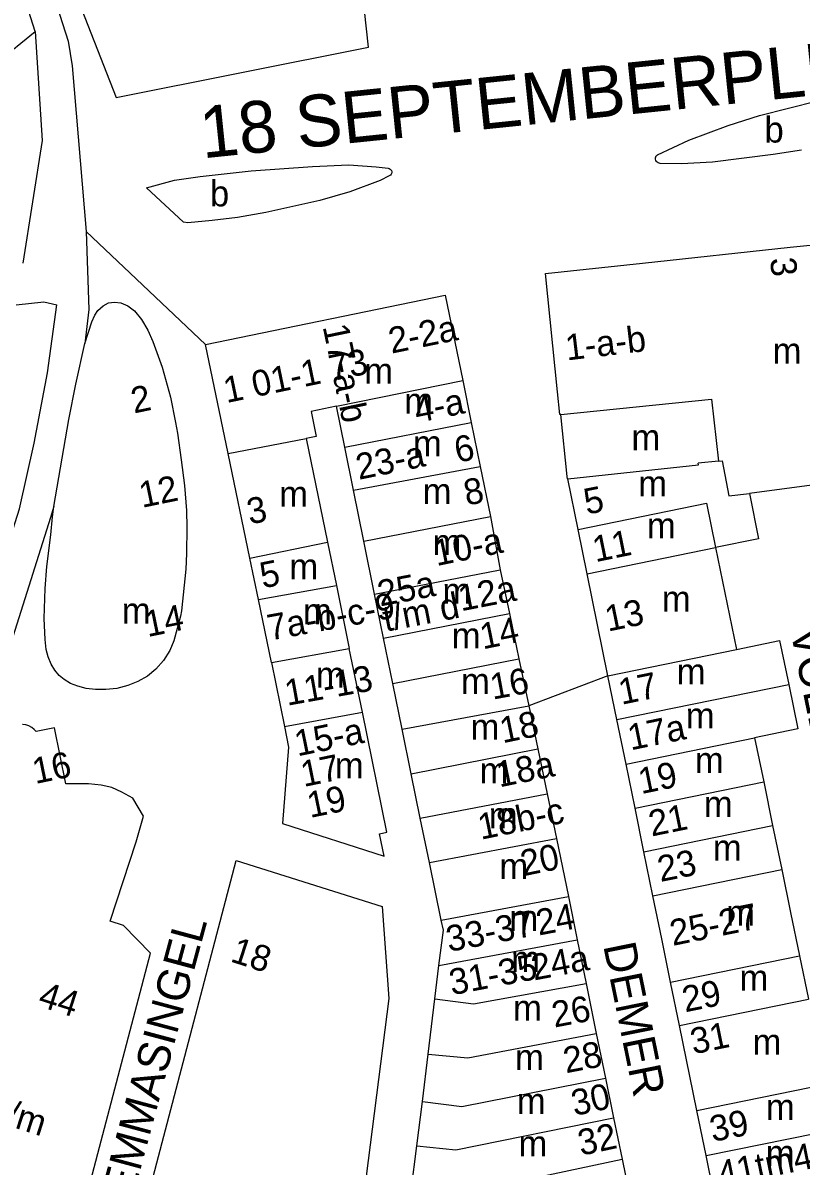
# Model space of a CAD drawing. Extents: x 160673 to 161924, y 382258 to 384145.
# Drawn here: x 161158.4 to 161278.7, y 383421.3 to 383598.1 of the extents above; entities that cross this region are included whole.
import ezdxf

# ---------------------------------------------------------------- set-up
doc = ezdxf.new("R2010")
doc.units = 0
for name, color, linetype in [('BLT_Basislijn', 7, 'Continuous'), ('BLT_Bebouwing', 7, 'Continuous'), ('BLT_Centroide', 7, 'Continuous'), ('BLT_Huisnummer', 7, 'Continuous'), ('BLT_Huisnummer_ tussenligend', 7, 'Continuous'), ('BLT_Huisnummer_reeks', 7, 'Continuous'), ('BLT_Onderverdeling_panden', 7, 'Continuous'), ('BLT_Straatnaam', 7, 'Continuous'), ('BLT_Straatnaam_hoofdweg', 7, 'Continuous'), ('BLT_Vlakafsluiter', 7, 'Continuous')]:
    doc.layers.add(name, color=color, linetype=linetype)

msp = doc.modelspace()

# ---------------------------------------------------------------- linework, layer by layer
at = {"layer": 'BLT_Basislijn'}
for p, q in [((161160.97, 383609.17), (161165.4, 383595.25)), ((161165.4, 383595.25), (161166.05, 383591.43)), ((161166.05, 383591.43), (161168.19, 383565.86))]:
    msp.add_line(p, q, dxfattribs=at)
for points in [[(161160.33, 383596.78), (161156.92, 383607.55), (161144.45, 383639.15), (161128.22, 383682.46)], [(161160.33, 383596.78), (161161.4, 383579.92), (161158.39, 383560.94)], [(161168.19, 383565.86), (161168.62, 383553.8), (161168, 383548.5)], [(161138.89, 383463.65), (161146.04, 383485.72), (161157.87, 383522.94), (161160.17, 383533.09), (161162.21, 383543.99), (161163.67, 383554.49)], [(161157.39, 383554.48), (161161.66, 383554.98), (161163.67, 383554.49)], [(161163.18, 383523.33), (161162.7, 383521.62), (161151.6, 383486.7)]]:
    msp.add_lwpolyline(points, dxfattribs=at)
at = {"layer": 'BLT_Bebouwing'}
for p, q in [((161276.97, 383563.41), (161284.26, 383564.17)), ((161226.39, 383542.79), (161227.71, 383536.3)), ((161208.15, 383532.47), (161206.86, 383538.82)), ((161227.71, 383536.3), (161229.09, 383529.53)), ((161202.21, 383533.82), (161205.49, 383517.79)), ((161193.48, 383515.33), (161190.12, 383531.51)), ((161209.49, 383525.84), (161208.15, 383532.47)), ((161229.09, 383529.53), (161230.67, 383521.8)), ((161244.23, 383519.76), (161242.63, 383527.6)), ((161211.08, 383517.98), (161209.49, 383525.84)), ((161284.87, 383527.21), (161270.68, 383525.31)), ((161230.67, 383521.8), (161232.17, 383513.55)), ((161245.62, 383512.91), (161244.23, 383519.76)), ((161205.49, 383517.79), (161206.86, 383511.12)), ((161212.74, 383509.78), (161211.08, 383517.98)), ((161265.46, 383516.97), (161268.69, 383501.22)), ((161194.82, 383508.92), (161193.48, 383515.33)), ((161232.17, 383513.55), (161233.59, 383506.78)), ((161206.86, 383511.12), (161208.86, 383501.36)), ((161214.12, 383502.98), (161212.74, 383509.78)), ((161233.59, 383506.78), (161235.06, 383499.79)), ((161210.87, 383491.55), (161208.86, 383501.36)), ((161196.81, 383499.2), (161198.85, 383489.32)), ((161217.02, 383488.88), (161215.57, 383495.94)), ((161250.21, 383490.39), (161248.83, 383497.16)), ((161236.59, 383492.51), (161237.98, 383485.85)), ((161218.43, 383481.99), (161217.02, 383488.88)), ((161251.62, 383483.51), (161250.21, 383490.39)), ((161271.49, 383487.58), (161272.89, 383480.76)), ((161237.98, 383485.85), (161239.44, 383478.91)), ((161253.01, 383476.69), (161251.62, 383483.51)), ((161219.83, 383475.16), (161218.43, 383481.99)), ((161272.89, 383480.76), (161274.27, 383474.02)), ((161239.44, 383478.91), (161240.87, 383472)), ((161254.39, 383469.95), (161253.01, 383476.69)), ((161221.26, 383468.28), (161219.83, 383475.16)), ((161198.52, 383474.3), (161214.26, 383469.24)), ((161274.27, 383474.02), (161275.67, 383467.21)), ((161240.87, 383472), (161242.71, 383463.03)), ((161255.78, 383463.14), (161254.39, 383469.95)), ((161223.07, 383459.39), (161221.26, 383468.28)), ((161275.67, 383467.21), (161277.04, 383460.54)), ((161242.71, 383463.03), (161244.05, 383456.33)), ((161257.14, 383456.48), (161255.78, 383463.14)), ((161277.04, 383460.54), (161278.41, 383453.87)), ((161244.05, 383456.33), (161245.44, 383449.58)), ((161258.51, 383449.8), (161257.14, 383456.48)), ((161278.41, 383453.87), (161279.79, 383447.15)), ((161222.07, 383447.19), (161222.71, 383452.35)), ((161259.88, 383443.08), (161258.51, 383449.8)), ((161245.44, 383449.58), (161247.02, 383441.85)), ((161221.03, 383438.65), (161222.07, 383447.19)), ((161262.56, 383429.95), (161259.88, 383443.08)), ((161247.02, 383441.85), (161248.43, 383434.95)), ((161220.15, 383431.33), (161221.03, 383438.65)), ((161248.43, 383434.95), (161249.69, 383428.82)), ((161219.29, 383424.48), (161220.15, 383431.33)), ((161249.69, 383428.82), (161251, 383422.42)), ((161263.99, 383422.97), (161262.56, 383429.95)), ((161218.43, 383417.59), (161219.29, 383424.48)), ((161251, 383422.42), (161253.04, 383412.47)), ((161265.36, 383416.26), (161263.99, 383422.97))]:
    msp.add_line(p, q, dxfattribs=at)
for points in [[(161136.18, 383682.83), (161141.5, 383671.49), (161139.81, 383670.82), (161172.83, 383586.55)], [(161172.83, 383586.55), (161211.83, 383594.32), (161211.23, 383599.99)], [(161278.71, 383578.42), (161274.36, 383577.76), (161264.96, 383576.55), (161260.17, 383576.29), (161256.91, 383576.37), (161256.72, 383576.39), (161256.59, 383576.44), (161256.44, 383576.54), (161256.31, 383576.67), (161256.22, 383576.83), (161256.18, 383577), (161256.18, 383577.2), (161256.23, 383577.37), (161256.3, 383577.51), (161256.41, 383577.63), (161256.48, 383577.68), (161261.33, 383579.97), (161267.38, 383582.21), (161272.25, 383583.79), (161281.21, 383586.02)], [(161254.18, 383560.95), (161276.97, 383563.41)], [(161239.18, 383559.34), (161254.18, 383560.95)], [(161241.02, 383541.07), (161239.18, 383559.34)], [(161186.63, 383548.35), (161223.69, 383555.98), (161226.39, 383542.79)], [(161168, 383548.5), (161169.07, 383551.89), (161169.52, 383552.9), (161169.98, 383553.61), (161170.81, 383554.36), (161171.65, 383554.79), (161172.56, 383554.91), (161173.54, 383554.79), (161174.63, 383554.36), (161175.66, 383553.55), (161176.75, 383552.24), (161177.72, 383550.56), (161178.49, 383548.85), (161179.95, 383544.84), (161181.25, 383540.22), (161182, 383536.31), (161182.29, 383534.68), (161182.88, 383530.56), (161183.39, 383526.59), (161183.7, 383522.72)], [(161163.18, 383523.33), (161165.54, 383536.77), (161166.61, 383542.22), (161168, 383548.5)], [(161190.12, 383531.51), (161186.63, 383548.35)], [(161241.55, 383537.54), (161241.38, 383537.55), (161241.02, 383541.07)], [(161206.86, 383538.82), (161202.95, 383538.03)], [(161202.95, 383538.03), (161203.74, 383534.13), (161202.21, 383533.82)], [(161242.63, 383527.6), (161242.57, 383527.59), (161242.5, 383527.97), (161241.55, 383537.54)], [(161270.68, 383525.31), (161272.08, 383518.34), (161265.46, 383516.97)], [(161183.7, 383522.72), (161183.75, 383520.06), (161183.72, 383516.03), (161183.61, 383513.64), (161182.93, 383507.21), (161182.79, 383506.38), (161181.74, 383502.56), (161181.1, 383501.06), (161180.12, 383499.52), (161178.98, 383498.19), (161177.65, 383497.08), (161176.16, 383496.26), (161174.64, 383495.65), (161172.92, 383495.2), (161171.21, 383495.01), (161169.65, 383495.04), (161168.22, 383495.2), (161166.93, 383495.53), (161165.8, 383495.98), (161164.82, 383496.57), (161164.03, 383497.2), (161163.34, 383498.01), (161162.8, 383498.94), (161162.34, 383500.08), (161162.03, 383501.2), (161161.84, 383502.77), (161161.73, 383506.03), (161161.88, 383510.66), (161162.11, 383514.04), (161162.73, 383518.93), (161163, 383521.74), (161163.18, 383523.33)], [(161248.83, 383497.16), (161245.62, 383512.91)], [(161196.81, 383499.2), (161194.82, 383508.92)], [(161215.57, 383495.94), (161214.12, 383502.98)], [(161268.69, 383501.22), (161275.34, 383502.61), (161276.75, 383495.82)], [(161235.06, 383499.79), (161236.59, 383492.51)], [(161276.75, 383495.82), (161278.16, 383488.93), (161271.49, 383487.58)], [(161214.26, 383469.24), (161213.53, 383472.71), (161214.67, 383472.96), (161210.87, 383491.55)], [(161160.49, 383488.53), (161160.17, 383488.87), (161159.78, 383489.17), (161159.34, 383489.4), (161158.88, 383489.56), (161158.39, 383489.64), (161158.36, 383489.64)], [(161165.04, 383480.46), (161163.3, 383489.11), (161160.49, 383488.53)], [(161198.85, 383489.32), (161199.46, 383486.1)], [(161199.46, 383486.1), (161198.52, 383474.3)], [(161151.23, 383391.32), (161159.2, 383382.13), (161178.13, 383454.27), (161173.96, 383458.53), (161171.88, 383459.19), (161175.91, 383471.49), (161177.04, 383475.47), (161175.41, 383478.22), (161173.73, 383479.16), (161172.16, 383479.86)], [(161172.16, 383479.86), (161170.49, 383480.24), (161168.54, 383480.46), (161165.04, 383480.46)], [(161222.71, 383452.35), (161223.39, 383457.83), (161223.07, 383459.39)]]:
    msp.add_lwpolyline(points, dxfattribs=at)
for points in [[(161177.53, 383572.58), (161181.84, 383573.78), (161185.82, 383574.34), (161193.67, 383575.19), (161203.19, 383575.88), (161208.77, 383576.12), (161213.01, 383575.83), (161214.84, 383575.63), (161215.03, 383575.58), (161215.18, 383575.49), (161215.28, 383575.39), (161215.37, 383575.24), (161215.41, 383575.07), (161215.41, 383574.88), (161215.35, 383574.71), (161215.24, 383574.56), (161215.03, 383574.42), (161213.6, 383573.72), (161208.96, 383571.97), (161204.31, 383570.61), (161195.98, 383568.76), (161191.59, 383568), (161187.68, 383567.52), (161183.92, 383567.17), (161183.26, 383567.26)], [(161191.38, 383468.6), (161213.93, 383461.48), (161214.94, 383447.25), (161204.05, 383361.62), (161179.02, 383343.55), (161171.16, 383353.79), (161169.84, 383356.02), (161168.74, 383358.26), (161167.68, 383361.09), (161167.02, 383363.54), (161166.59, 383366.04), (161166.36, 383369.08), (161166.41, 383371.66), (161166.7, 383374.14), (161167.36, 383377.08)]]:
    msp.add_lwpolyline(points, close=True, dxfattribs=at)
at = {"layer": 'BLT_Onderverdeling_panden'}
for p, q in [((161206.86, 383538.82), (161226.39, 383542.79)), ((161208.15, 383532.47), (161227.71, 383536.3)), ((161190.12, 383531.51), (161202.21, 383533.82)), ((161209.49, 383525.84), (161229.09, 383529.53)), ((161265.89, 383530.34), (161262.78, 383530.02)), ((161265.89, 383530.34), (161266.48, 383530.4)), ((161244.23, 383519.76), (161264.05, 383523.82)), ((161264.05, 383523.82), (161265.46, 383516.97)), ((161211.08, 383517.98), (161230.67, 383521.8)), ((161193.48, 383515.33), (161205.49, 383517.79)), ((161245.62, 383512.91), (161265.46, 383516.97)), ((161212.74, 383509.78), (161232.17, 383513.55)), ((161194.82, 383508.92), (161206.86, 383511.12)), ((161214.12, 383502.98), (161233.59, 383506.78)), ((161196.81, 383499.2), (161208.86, 383501.36)), ((161248.83, 383497.16), (161268.69, 383501.22)), ((161215.57, 383495.94), (161235.06, 383499.79)), ((161250.21, 383490.39), (161276.75, 383495.82)), ((161217.02, 383488.88), (161236.59, 383492.51)), ((161198.85, 383489.32), (161210.87, 383491.55)), ((161251.62, 383483.51), (161271.49, 383487.58)), ((161218.43, 383481.99), (161237.98, 383485.85)), ((161253.01, 383476.69), (161272.89, 383480.76)), ((161219.83, 383475.16), (161239.44, 383478.91)), ((161254.39, 383469.95), (161274.27, 383474.02)), ((161221.26, 383468.28), (161240.87, 383472)), ((161255.78, 383463.14), (161275.67, 383467.21)), ((161223.07, 383459.39), (161242.71, 383463.03)), ((161258.51, 383449.8), (161278.41, 383453.87)), ((161259.88, 383443.08), (161279.79, 383447.15)), ((161262.56, 383429.95), (161282.48, 383434.02)), ((161263.99, 383422.97), (161281.07, 383426.46))]:
    msp.add_line(p, q, dxfattribs=at)
for points in [[(161241.55, 383537.54), (161264.81, 383539.93), (161265.89, 383530.34)], [(161242.63, 383527.6), (161262.83, 383529.78), (161262.78, 383530.02)], [(161266.48, 383530.4), (161267.52, 383524.96), (161270.68, 383525.31)], [(161222.71, 383452.35), (161244.05, 383456.33)], [(161222.07, 383447.19), (161228.04, 383446.41), (161245.44, 383449.58)], [(161221.03, 383438.65), (161227.18, 383438.06), (161247.02, 383441.85)], [(161220.15, 383431.33), (161226.23, 383430.54), (161248.43, 383434.95)], [(161219.29, 383424.48), (161225.3, 383423.84), (161249.69, 383428.82)], [(161218.43, 383417.59), (161224.83, 383416.87), (161251, 383422.42)]]:
    msp.add_lwpolyline(points, dxfattribs=at)
at = {"layer": 'BLT_Vlakafsluiter'}
for p, q in [((161147.98, 383586.73), (161160.33, 383596.78)), ((161168.22, 383565.82), (161186.63, 383548.35)), ((161248.83, 383497.16), (161236.59, 383492.51))]:
    msp.add_line(p, q, dxfattribs=at)

# ---------------------------------------------------------------- texts
at = {"layer": 'BLT_Centroide'}
for s, p in [('b', (161273.01, 383579.59)), ('b', (161187.32, 383569.72)), ('m', (161274.27, 383545.41)), ('m', (161211.16, 383542.29)), ('m', (161217.34, 383537.66)), ('m', (161252.45, 383532.02)), ('m', (161218.69, 383531.09)), ('m', (161253.51, 383524.88)), ('m', (161198.02, 383523.27)), ('m', (161220.19, 383523.69)), ('m', (161254.84, 383518.38)), ('m', (161221.72, 383515.81)), ('m', (161199.6, 383512.04)), ('m', (161223.25, 383508.28)), ('m', (161257.15, 383507.06)), ('m', (161173.7, 383505.23)), ('m', (161201.7, 383505.12)), ('m', (161224.68, 383501.38)), ('m', (161203.69, 383495.31)), ('m', (161259.45, 383495.81)), ('m', (161226.11, 383494.34)), ('m', (161260.85, 383489)), ('m', (161227.59, 383487.25)), ('m', (161262.26, 383482.12)), ('m', (161206.62, 383481.3)), ('m', (161228.99, 383480.53)), ('m', (161263.64, 383475.34)), ('m', (161230.41, 383473.59)), ('m', (161265.03, 383468.59)), ('m', (161232.05, 383465.72)), ('m', (161233.59, 383457.69)), ('m', (161267.09, 383458.5)), ('m', (161233.86, 383451.38)), ('m', (161269.15, 383448.47)), ('m', (161234.16, 383443.81)), ('m', (161271.17, 383438.56)), ('m', (161234.47, 383436.19)), ('m', (161234.74, 383429.41)), ('m', (161273.23, 383428.5)), ('m', (161235, 383422.84)), ('m', (161273.21, 383421.38))]:
    msp.add_text(s, height=4, dxfattribs=at).set_placement(p)
at = {"layer": 'BLT_Huisnummer'}
for s, rotation, p in [('8', 11.536, (161226.99, 383523.43)), ('5', 11.5354, (161245.54, 383522.04)), ('3', 11.6277, (161193.48, 383520.52)), ('11', 11.5342, (161246.89, 383514.7)), ('5', 11.6277, (161195.49, 383510.64)), ('13', 11.5346, (161248.81, 383503.97)), ('14', 11.5371, (161229.49, 383501.22)), ('16', 10.5095, (161231.01, 383493.45)), ('17', 11.5362, (161250.91, 383492.66)), ('18', 11.5366, (161232.55, 383486.71)), ('17a', 11.535, (161252.34, 383485.61)), ('18a', 11.5364, (161232.05, 383479.89)), ('19', 11.5338, (161253.96, 383478.85)), ('20', 11.4783, (161235.74, 383466.15)), ('23', 11.5342, (161256.93, 383465.26)), ('29', 11.561, (161260.75, 383445.11)), ('26', 10.8192, (161240.55, 383442.75)), ('31', 11.5352, (161262.01, 383438.61)), ('28', 10.8399, (161242.33, 383435.69)), ('30', 12.0795, (161243.64, 383429.08)), ('39', 11.5535, (161265.01, 383425.06)), ('32', 12.0797, (161244.65, 383422.93))]:
    msp.add_text(s, height=4, rotation=rotation, dxfattribs=at).set_placement(p)
at = {"layer": 'BLT_Huisnummer_ tussenligend'}
msp.add_text('21', height=4, rotation=11.5354, dxfattribs=at).set_placement((161255.56, 383472.29))
at = {"layer": 'BLT_Huisnummer_reeks'}
for s, rotation, p in [('3', 275.9585, (161273.86, 383561.66)), ('17-a-b', 281.7327, (161204.73, 383551.14)), ('2-2a', 11.6277, (161215.37, 383546.94)), ('1-a-b', 6.8424, (161242.48, 383545.89)), ('1 01-1 73', 11.7327, (161189.87, 383539.3)), ('2', 11.6277, (161175.57, 383537.69)), ('4-a', 11.5373, (161219.31, 383536.22)), ('6', 11.5381, (161225.54, 383530.06)), ('23-a', 11.6277, (161210.32, 383527.43)), ('12', 11.6277, (161176.82, 383523.1)), ('10-a', 11.5368, (161222.33, 383514.1)), ('25a', 10.8381, (161213.62, 383507.86)), ('12a', 11.0243, (161226.12, 383507.11)), ('7a-b-c-9', 10.3724, (161196.57, 383502.58)), ('t/m d', 10.8381, (161214.46, 383503.95)), ('14', 11.6277, (161177.69, 383503.12)), ('11-13', 10.1606, (161199.26, 383492.51)), ('15-a', 11.5583, (161200.84, 383484.68)), ('16', 11.6277, (161160.33, 383480.41)), ('17', 11.5583, (161201.81, 383479.95)), ('19', 11.5583, (161202.79, 383475.16)), ('18b-c', 11.5368, (161229.18, 383471.79)), ('33-37', 10.8381, (161224.23, 383454.44)), ('24', 10.8381, (161238.12, 383456.98)), ('25-27', 11.5628, (161258.83, 383455.38)), ('18', 342.179, (161190.32, 383453.02)), ('31-35', 10.8381, (161224.7, 383447.75)), ('24a', 10.8391, (161237.39, 383450.03)), ('44', 342.2864, (161160.58, 383446.14)), ('t/m', 342.2864, (161154.21, 383428.19)), ('41tm41c', 11.555, (161266.21, 383418.1))]:
    msp.add_text(s, height=4, rotation=rotation, dxfattribs=at).set_placement(p)
at = {"layer": 'BLT_Straatnaam'}
for s, height, rotation, p in [('VOLDERHOF', 5, 281.593, (161276.99, 383504.16)), ('NIEUWE EMMASINGEL', 4.9999, 74.937, (161167.9, 383388.49)), ('DEMER', 5, 281.4256, (161248.08, 383455.45))]:
    msp.add_text(s, height=height, rotation=rotation, dxfattribs=at).set_placement(p)
at = {"layer": 'BLT_Straatnaam_hoofdweg'}
msp.add_text('18 SEPTEMBERPLEIN', height=8, rotation=5.8864, dxfattribs=at).set_placement((161186.19, 383577.13))

doc.saveas('drawing.dxf')
